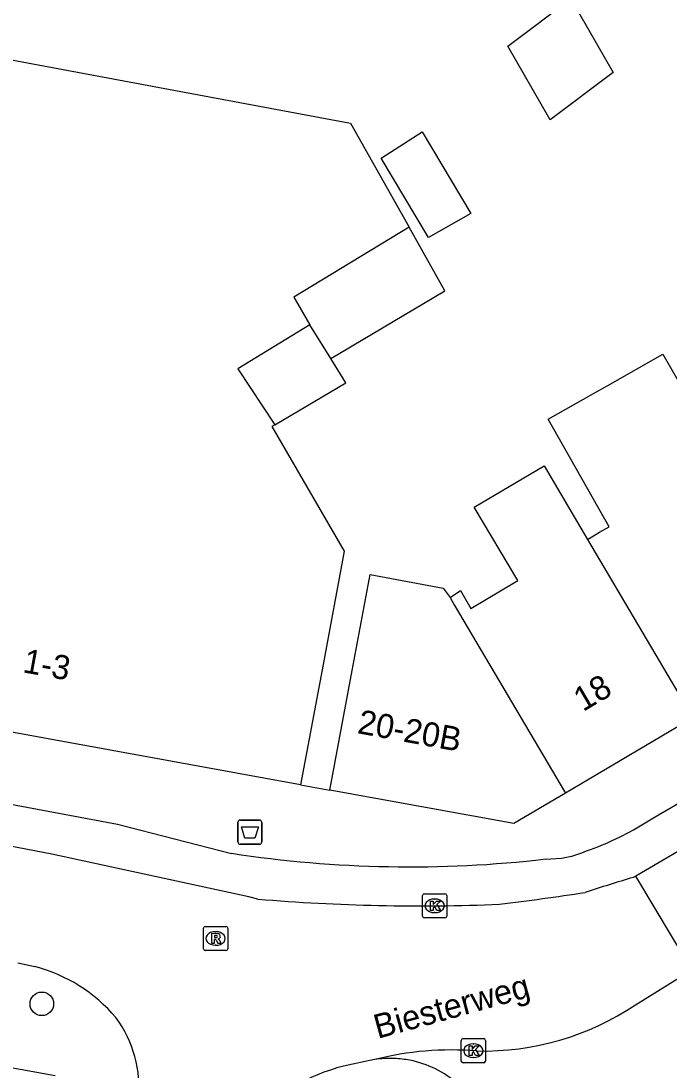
# Model space of a CAD drawing. Extents: x 161845 to 162341, y 381620 to 382158.
# Drawn here: x 161947.12 to 161973.96, y 381927.54 to 381971.03 of the extents above; entities that cross this region are included whole.
import ezdxf

# ---------------------------------------------------------------- set-up
doc = ezdxf.new("R2010")
doc.units = 0
for name, color, linetype in [('IMGEO_Afvalbak', 7, 'Continuous'), ('IMGEO_Boom', 7, 'Continuous'), ('IMGEO_Kolk', 7, 'Continuous'), ('IMGEO_Openbare_ruimte_label', 7, 'Continuous'), ('IMGEO_Pand', 7, 'Continuous'), ('IMGEO_Pand_nummerreeks', 7, 'Continuous'), ('IMGEO_Rijbaan_lokaal_open', 7, 'Continuous'), ('IMGEO_Rioolput', 7, 'Continuous'), ('IMGEO_Voetpad_open', 7, 'Continuous')]:
    doc.layers.add(name, color=color, linetype=linetype)

msp = doc.modelspace()

# ---------------------------------------------------------------- linework, layer by layer
at = {"layer": 'IMGEO_Afvalbak'}
for p, q in [((161956.108, 381937.036), (161956.108, 381937.836)), ((161956.108, 381937.836), (161956.108, 381937.036)), ((161956.208, 381937.936), (161956.998, 381937.936)), ((161956.998, 381937.936), (161956.208, 381937.936)), ((161957.098, 381937.836), (161957.098, 381937.036)), ((161957.098, 381937.036), (161957.098, 381937.836)), ((161956.998, 381936.936), (161956.208, 381936.936)), ((161956.208, 381936.936), (161956.998, 381936.936))]:
    msp.add_line(p, q, dxfattribs=at)
msp.add_lwpolyline([(161956.251, 381937.65), (161956.955, 381937.65), (161956.806, 381937.18), (161956.4, 381937.18), (161956.251, 381937.65)], dxfattribs=at)
for centre, start, end in [((161956.208, 381937.836), 90, 180), ((161956.208, 381937.836), 90, 180), ((161956.998, 381937.836), 0, 90), ((161956.998, 381937.836), 360, 90), ((161956.208, 381937.036), 180, 270), ((161956.208, 381937.036), 180, 270), ((161956.998, 381937.036), 270, 0), ((161956.998, 381937.036), 270, 0)]:
    msp.add_arc(centre, 0.1, start, end, dxfattribs=at)
at = {"layer": 'IMGEO_Boom'}
msp.add_circle((161947.987, 381930.325), 0.489, dxfattribs=at)
at = {"layer": 'IMGEO_Kolk'}
for p, q in [((161963.757, 381933.958), (161963.757, 381934.81)), ((161963.832, 381934.884), (161964.684, 381934.884)), ((161964.245, 381934.664), (161964.27, 381934.664)), ((161964.758, 381934.81), (161964.758, 381933.958)), ((161964.684, 381933.884), (161963.832, 381933.884)), ((161964.268, 381934.104), (161964.243, 381934.104)), ((161965.361, 381927.958), (161965.361, 381928.81)), ((161965.436, 381928.884), (161966.288, 381928.884)), ((161965.849, 381928.664), (161965.874, 381928.664)), ((161966.362, 381928.81), (161966.362, 381927.958)), ((161966.288, 381927.884), (161965.436, 381927.884)), ((161965.872, 381928.104), (161965.847, 381928.104))]:
    msp.add_line(p, q, dxfattribs=at)
for points in [[(161963.757, 381933.958), (161963.757, 381934.81)], [(161963.832, 381934.884), (161964.684, 381934.884)], [(161964.758, 381934.81), (161964.758, 381933.958)], [(161964.078, 381934.584), (161964.201, 381934.584), (161964.201, 381934.433), (161964.331, 381934.584), (161964.495, 381934.584), (161964.349, 381934.433), (161964.502, 381934.184), (161964.35, 381934.184), (161964.265, 381934.348), (161964.201, 381934.281), (161964.201, 381934.184), (161964.078, 381934.184), (161964.078, 381934.584)], [(161964.684, 381933.884), (161963.832, 381933.884)], [(161965.361, 381927.958), (161965.361, 381928.81)], [(161965.436, 381928.884), (161966.288, 381928.884)], [(161965.682, 381928.584), (161965.805, 381928.584), (161965.805, 381928.433), (161965.935, 381928.584), (161966.099, 381928.584), (161965.953, 381928.433), (161966.106, 381928.184), (161965.954, 381928.184), (161965.869, 381928.348), (161965.805, 381928.281), (161965.805, 381928.184), (161965.682, 381928.184), (161965.682, 381928.584)], [(161966.362, 381928.81), (161966.362, 381927.958)], [(161966.288, 381927.884), (161965.436, 381927.884)]]:
    msp.add_lwpolyline(points, dxfattribs=at)
for centre, start, end in [((161963.834, 381934.808), 91.552, 178.448), ((161963.834, 381934.808), 91.552, 178.448), ((161964.682, 381934.808), 1.552, 88.448), ((161964.682, 381934.808), 1.552, 88.448), ((161963.834, 381933.96), 181.552, 268.448), ((161963.834, 381933.96), 181.552, 268.448), ((161964.682, 381933.96), 271.552, 358.448), ((161964.682, 381933.96), 271.552, 358.448), ((161965.438, 381928.808), 91.552, 178.448), ((161965.438, 381928.808), 91.552, 178.448), ((161966.286, 381928.808), 1.552, 88.448), ((161966.286, 381928.808), 1.552, 88.448), ((161965.438, 381927.96), 181.552, 268.448), ((161965.438, 381927.96), 181.552, 268.448), ((161966.286, 381927.96), 271.552, 358.448), ((161966.286, 381927.96), 271.552, 358.448)]:
    msp.add_arc(centre, 0.0765, start, end, dxfattribs=at)
for centre, major_axis, ratio, start_param, end_param in [((161964.244, 381934.384), (-0.387, 0.002), 0.722429, 4.712389, 7.853982), ((161964.269, 381934.384), (-0.39, 0.002), 0.717154, 1.570796, 4.712389), ((161965.848, 381928.384), (-0.387, 0.002), 0.722429, 4.712389, 7.853982), ((161965.873, 381928.384), (-0.39, 0.002), 0.717154, 1.570796, 4.712389)]:
    msp.add_ellipse(centre, major_axis=major_axis, ratio=ratio, start_param=start_param, end_param=end_param, dxfattribs=at)
at = {"layer": 'IMGEO_Pand'}
for points in [[(161969.903, 381971.952), (161971.646, 381968.899), (161969.046, 381966.936), (161967.29, 381969.979), (161969.903, 381971.952)], [(161940.551, 381959.529), (161942.497, 381970.209), (161946.353, 381969.488), (161960.778, 381966.791), (161963.199, 381962.487)], [(161963.737, 381966.433), (161965.762, 381963.058), (161963.999, 381962.055), (161962.048, 381965.345), (161963.737, 381966.433)], [(161963.199, 381962.487), (161958.426, 381959.594), (161959.089, 381958.438)], [(161959.954, 381957.055), (161964.682, 381959.85), (161963.199, 381962.487)], [(161959.089, 381958.438), (161956.103, 381956.625), (161957.641, 381954.308)], [(161959.954, 381957.055), (161959.089, 381958.438)], [(161957.641, 381954.308), (161960.584, 381956.047), (161959.954, 381957.055)], [(161970.587, 381949.557), (161971.087, 381949.852), (161971.482, 381950.086), (161968.957, 381954.537), (161970.838, 381955.605), (161971.425, 381955.938), (161973.708, 381957.234), (161974.339, 381956.122)], [(161957.641, 381954.308), (161957.508, 381954.229), (161960.51, 381949.065), (161959.633, 381944.374), (161958.703, 381939.397)], [(161964.906, 381947.159), (161965.322, 381947.445), (161965.76, 381946.704), (161967.699, 381947.85), (161965.9, 381950.893), (161968.788, 381952.601), (161970.587, 381949.557)], [(161970.587, 381949.557), (161974.954, 381942.172)], [(161959.912, 381939.177), (161960.838, 381944.127), (161961.581, 381948.104), (161964.605, 381947.539), (161964.906, 381947.159)], [(161964.906, 381947.159), (161965.06, 381946.853), (161969.673, 381939.049)], [(161958.703, 381939.397), (161937.628, 381943.237)], [(161974.954, 381942.172), (161969.673, 381939.049)], [(161969.673, 381939.049), (161967.538, 381937.787), (161959.912, 381939.177)], [(161948.542, 381927.34), (161936.778, 381929.475)]]:
    msp.add_lwpolyline(points, dxfattribs=at)
at = {"layer": 'IMGEO_Rijbaan_lokaal_open'}
for points in [[(161956.934, 381934.662), (161956.559, 381934.761), (161948.397, 381936.525), (161945.23, 381937.136), (161936.936, 381938.606)], [(161974.917, 381936.979), (161972.584, 381935.619)], [(161972.584, 381935.619), (161972.482, 381935.56)], [(161974.913, 381931.737), (161972.584, 381935.619)], [(161946.986, 381932.028), (161947.69, 381931.869)], [(161972.574, 381930.28), (161974.913, 381931.737)], [(161961.761, 381928.015), (161960.482, 381927.748)]]:
    msp.add_lwpolyline(points, dxfattribs=at)
for centre, radius, start, end in [((161991.866, 381870.118), 68.253, 106.49965, 108.251), ((161963.595, 382013.437), 79.056, 265.16682, 272.43023), ((161951.813, 382058.231), 124.701, 276.97079, 278.61437), ((161946.055, 381925.531), 6.545, 40.1778, 75.5364), ((161966.271, 381939.725), 11.355, 268.6638, 303.7172), ((161947.096, 381926.836), 4.919, 354.4171, 36.3926), ((161964.952, 381915.524), 12.892, 85.3108, 104.3304), ((161962.402, 381920.295), 7.696, 104.4474, 138.2185)]:
    msp.add_arc(centre, radius, start, end, dxfattribs=at)
at = {"layer": 'IMGEO_Rioolput'}
for p, q in [((161954.683, 381932.606), (161954.683, 381933.458)), ((161954.758, 381933.532), (161955.61, 381933.532)), ((161955.684, 381933.458), (161955.684, 381932.606)), ((161955.171, 381933.312), (161955.196, 381933.312)), ((161955.61, 381932.532), (161954.758, 381932.532)), ((161955.194, 381932.752), (161955.169, 381932.752))]:
    msp.add_line(p, q, dxfattribs=at)
for points in [[(161954.683, 381932.606), (161954.683, 381933.458)], [(161954.758, 381933.532), (161955.61, 381933.532)], [(161955.684, 381933.458), (161955.684, 381932.606)], [(161955.272, 381933.23), (161955.02, 381933.232), (161955.02, 381932.832)], [(161955.02, 381932.832), (161955.144, 381932.832), (161955.144, 381932.994), (161955.155, 381932.994)], [(161955.198, 381933.151), (161955.144, 381933.151), (161955.144, 381933.07)], [(161955.144, 381933.07), (161955.196, 381933.07)], [(161955.202, 381932.965), (161955.273, 381932.832), (161955.413, 381932.832), (161955.348, 381932.958)], [(161955.61, 381932.532), (161954.758, 381932.532)]]:
    msp.add_lwpolyline(points, dxfattribs=at)
for centre, radius, start, end in [((161954.76, 381933.456), 0.0765, 91.552, 178.448), ((161954.76, 381933.456), 0.0765, 91.552, 178.448), ((161955.608, 381933.456), 0.0765, 1.552, 88.448), ((161955.608, 381933.456), 0.0765, 1.552, 88.448), ((161955.154, 381932.941), 0.0533, 26.0293, 88.6989), ((161955.18, 381933.259), 0.19, 274.7715, 282.9687), ((161955.204, 381933.055), 0.0964, 77.0061, 93.1865), ((161955.218, 381933.112), 0.0378, 276.6634, 79.6772), ((161955.271, 381933.12), 0.109, 350.3612, 89.416), ((161955.269, 381933.12), 0.112, 277.5842, 350.9817), ((161955.253, 381932.905), 0.108, 29.5134, 73.7905), ((161954.76, 381932.608), 0.0765, 181.552, 268.448), ((161954.76, 381932.608), 0.0765, 181.552, 268.448), ((161955.608, 381932.608), 0.0765, 271.552, 358.448), ((161955.608, 381932.608), 0.0765, 271.552, 358.448)]:
    msp.add_arc(centre, radius, start, end, dxfattribs=at)
for centre, major_axis, ratio, start_param, end_param in [((161955.17, 381933.032), (-0.387, 0.002), 0.722429, 4.712389, 7.853982), ((161955.195, 381933.032), (-0.39, 0.002), 0.717154, 1.570796, 4.712389)]:
    msp.add_ellipse(centre, major_axis=major_axis, ratio=ratio, start_param=start_param, end_param=end_param, dxfattribs=at)
at = {"layer": 'IMGEO_Voetpad_open'}
for points in [[(161972.911, 381937.782), (161973.533, 381938.154), (161982.723, 381943.483), (161999.035, 381952.878), (162000, 381953.557), (162002.756, 381955.558), (162009.295, 381960.196), (162009.22, 381960.309), (162018.131, 381966.571), (162019.209, 381965.048)], [(161939.77, 381939.886), (161951.124, 381937.766), (161955.844, 381936.558)], [(161958.703, 381939.397), (161959.912, 381939.177)]]:
    msp.add_lwpolyline(points, dxfattribs=at)
for centre, radius, start, end in [((161966.612, 381947.97), 11.978, 289.2073, 301.7251), ((161963.225, 381984.863), 48.865, 261.3129, 276.6177), ((161968.935, 381940.376), 4.054, 268.8789, 293.5201), ((161962.428, 381923.59), 4.475, 87.9114, 98.5705), ((161962.407, 381923.683), 4.382, 79.2525, 87.5905), ((161962.423, 381923.861), 4.205, 48.2442, 79.0162)]:
    msp.add_arc(centre, radius, start, end, dxfattribs=at)

# ---------------------------------------------------------------- texts
at = {"layer": 'IMGEO_Openbare_ruimte_label'}
msp.add_text('Biesterweg', height=1, rotation=15.3707, dxfattribs=at).set_placement((161961.897, 381928.872))
at = {"layer": 'IMGEO_Pand_nummerreeks'}
for s, rotation, p in [('1-3', 349.6753, (161947.16, 381944.061)), ('18', 30.5959, (161970.4, 381942.406)), ('20-20B', 349.67, (161961.022, 381941.537))]:
    msp.add_text(s, height=1, rotation=rotation, dxfattribs=at).set_placement(p)

doc.saveas('drawing.dxf')
